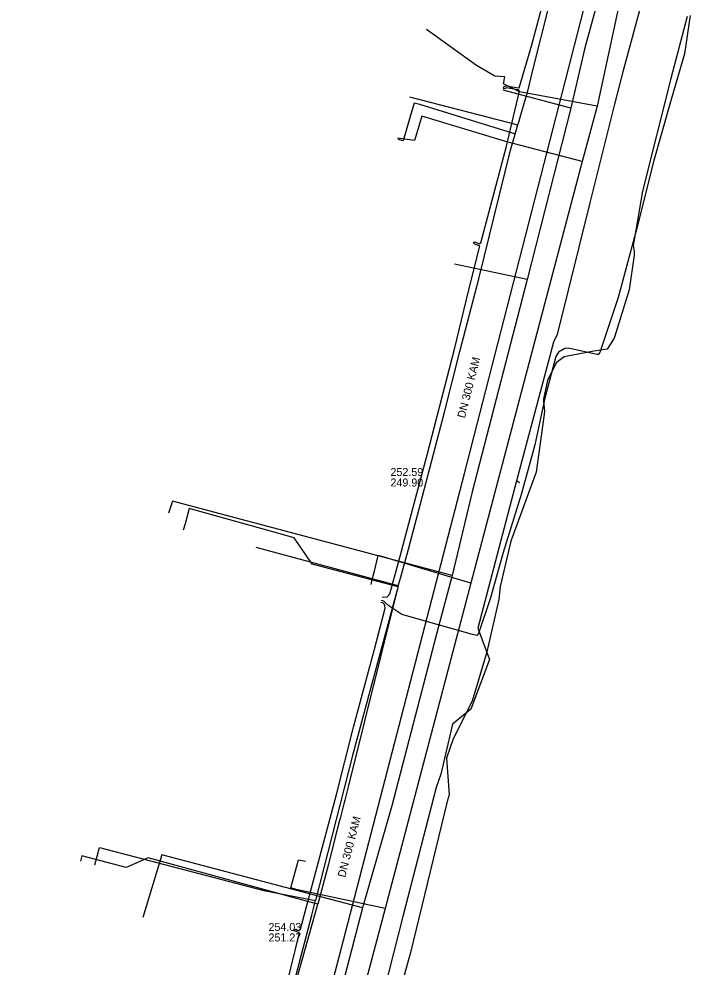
# Model space of a CAD drawing. Extents: x -600309 to -598967, y -1161267 to -1160292.
# Drawn here: x -599325.2 to -599258.1, y -1160614.5 to -1160519.7 of the extents above; entities that cross this region are included whole.
import ezdxf

# ---------------------------------------------------------------- set-up
doc = ezdxf.new("R2010")
doc.units = 0
for name, color, linetype in [('Vrstva 12', 7, 'Continuous'), ('Vrstva 13', 7, 'Continuous'), ('Vrstva 19', 7, 'Continuous'), ('Vrstva 42', 7, 'Continuous'), ('Vrstva 51', 7, 'Continuous'), ('Vrstva 55', 7, 'Continuous'), ('Vrstva 9', 7, 'Continuous')]:
    doc.layers.add(name, color=color, linetype=linetype)

msp = doc.modelspace()

# ---------------------------------------------------------------- linework, layer by layer
at = {"layer": 'Vrstva 12'}
for points in [[(-599258.37, -1160519.47), (-599260, -1160525.69), (-599262.83, -1160536.93), (-599263.68, -1160541.81), (-599263.77, -1160542.36), (-599263.68, -1160543.01), (-599263.67, -1160543.36), (-599264.18, -1160546.81), (-599265.68, -1160551.64), (-599266.38, -1160552.73), (-599267.7, -1160552.94), (-599270.68, -1160553.51), (-599271.46, -1160554.1), (-599272.35, -1160555.86), (-599272.73, -1160557.69), (-599272.74, -1160557.97), (-599272.65, -1160558.95), (-599272.67, -1160559.25), (-599273.48, -1160565.04), (-599276.01, -1160571.93), (-599277.07, -1160576.47), (-599277.2, -1160577.77), (-599278.43, -1160583.12), (-599279.86, -1160587.93), (-599281.76, -1160591.69), (-599282.42, -1160593.63), (-599282.17, -1160597.31), (-599282.37, -1160597.97), (-599286.04, -1160613.07), (-599289.28, -1160624.73)], [(-599273.76, -1160524.72), (-599272.25, -1160518.66)], [(-599275.29, -1160530.32), (-599275.22, -1160530.05), (-599275.07, -1160529.55), (-599274.5, -1160527.63), (-599274.34, -1160527.08), (-599273.76, -1160524.72)], [(-599285.885, -1160528.916), (-599286.78, -1160531.92), (-599287.25, -1160531.77)], [(-599285.103, -1160528.29), (-599285.681, -1160528.141), (-599285.885, -1160528.916)], [(-599275.56, -1160531.24), (-599275.85, -1160531.15), (-599285.103, -1160528.29)], [(-599275.56, -1160531.24), (-599275.29, -1160530.32)], [(-599276.04, -1160532.86), (-599275.56, -1160531.24)], [(-599286.24, -1160572.73), (-599285.73, -1160570.85), (-599285.19, -1160568.82), (-599282.62, -1160559.05), (-599281.11, -1160552.99), (-599279.19, -1160545.72), (-599276.04, -1160532.86)], [(-599287.28, -1160576.49), (-599289.3, -1160575.96), (-599295.87, -1160574.25), (-599296.55, -1160573.21), (-599297.65, -1160571.61), (-599299.21, -1160571.17), (-599308.16, -1160568.67), (-599308.57, -1160570.19), (-599308.74, -1160570.83)], [(-599287.04, -1160575.62), (-599286.24, -1160572.73)], [(-599287.25, -1160576.39), (-599287.04, -1160575.62)], [(-599287.4, -1160576.94), (-599291.82, -1160593.35), (-599295.52, -1160607.86)], [(-599287.28, -1160576.49), (-599287.4, -1160576.94)], [(-599287.28, -1160576.49), (-599287.25, -1160576.39)], [(-599317.57, -1160604.29), (-599317.12, -1160602.55), (-599300.7, -1160606.86), (-599295.52, -1160607.86)], [(-599300.03, -1160625.07), (-599295.9, -1160609.34), (-599295.52, -1160607.86)]]:
    msp.add_lwpolyline(points, dxfattribs=at)
at = {"layer": 'Vrstva 13'}
for p, q in [((-599270.01, -1160528.66), (-599276.77, -1160526.841)), ((-599274.38, -1160545.76), (-599281.64, -1160544.258))]:
    msp.add_line(p, q, dxfattribs=at)
for points in [[(-599266.39, -1160443.31), (-599266.102, -1160447.079), (-599265.47, -1160457.67), (-599264.75, -1160470.31), (-599264.44, -1160475.47), (-599263.76, -1160487.46), (-599263.74, -1160496.73), (-599264.68, -1160507.46), (-599267.3, -1160517.88), (-599268.64, -1160522.76), (-599270.01, -1160528.66), (-599274.38, -1160545.76), (-599279.88, -1160567.01), (-599281.86, -1160575.38), (-599283.22, -1160580.47), (-599287.91, -1160598.4), (-599290.82, -1160608.58), (-599300.86, -1160647.18), (-599304.71, -1160661.45), (-599306.59, -1160663.53), (-599308.29, -1160665.4), (-599308.74, -1160665.8)], [(-599286.14, -1160527.5), (-599275.29, -1160530.32)], [(-599281.86, -1160575.38), (-599309.83, -1160567.947), (-599310.206, -1160569.141)], [(-599287.25, -1160576.39), (-599301.45, -1160572.58)], [(-599287.4, -1160576.94), (-599292.22, -1160596.36), (-599292.59, -1160597.82), (-599292.69, -1160598.2), (-599293.07, -1160599.66), (-599293.12, -1160599.85), (-599293.62, -1160601.79), (-599294.24, -1160604.21)], [(-599296.93, -1160607.8), (-599312.26, -1160603.58), (-599314.44, -1160604.55), (-599318.88, -1160603.38), (-599319.03, -1160603.92)], [(-599290.82, -1160608.58), (-599310.884, -1160603.299), (-599312.795, -1160609.563)], [(-599294.24, -1160604.21), (-599295.28, -1160608.24)], [(-599300.03, -1160625.07), (-599295.28, -1160608.24)], [(-599295.28, -1160608.24), (-599296.93, -1160607.8)]]:
    msp.add_lwpolyline(points, dxfattribs=at)
at = {"layer": 'Vrstva 19'}
for points in [[(-599264.07, -1160432.91), (-599263, -1160451.13), (-599262.66, -1160458.77), (-599262.38, -1160464.22), (-599261.77, -1160475.57), (-599261.74, -1160476.1), (-599261.93, -1160498.89), (-599262.95, -1160507.86), (-599267.38, -1160528.44), (-599268.86, -1160533.97), (-599279.99, -1160576.14), (-599288.55, -1160608.66), (-599300.08, -1160652.09), (-599302.75, -1160662.44), (-599310.21, -1160679.11), (-599323.28, -1160700.03), (-599325.17, -1160702.58)], [(-599267.38, -1160528.44), (-599275.15, -1160527.02), (-599275.55, -1160526.82), (-599275.94, -1160526.62), (-599276.73, -1160526.22), (-599276.6, -1160525.51), (-599277.59, -1160525.45), (-599279.42, -1160524.38), (-599284.42, -1160520.8)], [(-599268.86, -1160533.97), (-599276.4, -1160532.01), (-599277.41, -1160531.71), (-599284.9, -1160529.46), (-599285.64, -1160531.88), (-599287.33, -1160531.66)], [(-599288.89, -1160573.47), (-599289.29, -1160573.37), (-599289.71, -1160575.08), (-599289.92, -1160575.92), (-599290, -1160576.27)], [(-599279.99, -1160576.14), (-599288.89, -1160573.47)], [(-599297.46, -1160606.75), (-599297.99, -1160606.6), (-599297.23, -1160603.78), (-599296.53, -1160603.93)], [(-599288.55, -1160608.66), (-599297.46, -1160606.75)]]:
    msp.add_lwpolyline(points, dxfattribs=at)
at = {"layer": 'Vrstva 42'}
for points in [[(-599288.864, -1160577.52), (-599288.37, -1160577.5), (-599288.09, -1160577.19), (-599287.19, -1160573.92), (-599285.92, -1160569.16), (-599284.37, -1160563.32), (-599281.64, -1160552.75), (-599280.22, -1160546.93), (-599279.117, -1160542.453), (-599279.671, -1160542.2), (-599279.743, -1160542.062), (-599279.617, -1160542.006), (-599279.161, -1160542.212), (-599279.01, -1160542.11), (-599277.72, -1160537.34), (-599276.46, -1160532.58), (-599275.14, -1160526.96), (-599275.2, -1160526.84), (-599275.256, -1160526.8), (-599276.477, -1160526.627), (-599276.523, -1160526.642), (-599276.551, -1160526.694), (-599276.674, -1160526.711), (-599276.727, -1160526.6), (-599276.663, -1160526.478), (-599276.495, -1160526.423), (-599275.19, -1160526.608), (-599275.16, -1160526.6), (-599273.91, -1160522.3), (-599272.57, -1160517.29)], [(-599258.09, -1160519.37), (-599258.63, -1160523.23), (-599259.99, -1160527.79), (-599261.7, -1160533.88), (-599263.42, -1160540.64), (-599265.29, -1160547.56), (-599267.06, -1160552.96), (-599267.2, -1160553.29), (-599267.41, -1160553.28), (-599270.25, -1160552.63), (-599270.61, -1160552.68), (-599271.25, -1160553.03), (-599271.52, -1160553.46), (-599272.62, -1160557.63), (-599273.61, -1160562.31), (-599274.95, -1160567.18), (-599276.76, -1160573.06), (-599278.03, -1160577.6), (-599279.22, -1160581.16), (-599279.4, -1160581.35), (-599279.83, -1160581.27), (-599286.9, -1160579.26), (-599288.21, -1160578.4), (-599288.52, -1160578.11), (-599288.71, -1160577.92), (-599288.955, -1160577.859)], [(-599306.521, -1160644.443), (-599306.08, -1160644.58), (-599305.85, -1160644.54), (-599304.47, -1160639.89), (-599302.81, -1160633.78), (-599300.72, -1160625.32), (-599298.84, -1160618.03), (-599297.12, -1160611.098), (-599297.636, -1160610.905), (-599297.708, -1160610.784), (-599297.592, -1160610.71), (-599297.207, -1160610.85), (-599297.02, -1160610.73), (-599293.44, -1160597.25), (-599291.72, -1160590.54), (-599289.63, -1160582.72), (-599288.56, -1160578.64), (-599288.59, -1160578.36), (-599288.636, -1160578.277), (-599288.812, -1160578.101), (-599289.007, -1160578.052)]]:
    msp.add_lwpolyline(points, dxfattribs=at)
at = {"layer": 'Vrstva 51'}
for points in [[(-599258.37, -1160519.47), (-599260, -1160525.69), (-599262.83, -1160536.93), (-599263.68, -1160541.81), (-599263.77, -1160542.36), (-599263.68, -1160543.01), (-599263.67, -1160543.36), (-599264.18, -1160546.81), (-599265.68, -1160551.64), (-599266.38, -1160552.73), (-599267.7, -1160552.94), (-599270.68, -1160553.51), (-599271.46, -1160554.1), (-599272.35, -1160555.86), (-599272.73, -1160557.69), (-599272.74, -1160557.97), (-599272.65, -1160558.95), (-599272.67, -1160559.25), (-599273.48, -1160565.04), (-599276.01, -1160571.93), (-599277.07, -1160576.47), (-599277.2, -1160577.77), (-599278.43, -1160583.12), (-599279.86, -1160587.93), (-599281.76, -1160591.69), (-599282.42, -1160593.63), (-599282.17, -1160597.31)], [(-599282.17, -1160597.31), (-599282.37, -1160597.97), (-599286.04, -1160613.07), (-599289.28, -1160624.73)]]:
    msp.add_lwpolyline(points, dxfattribs=at)
at = {"layer": 'Vrstva 55'}
msp.add_lwpolyline([(-599262.82, -1160517.62), (-599264.81, -1160525.03), (-599265.63, -1160528.26), (-599268.12, -1160538.11), (-599271.38, -1160551.29), (-599271.73, -1160552.03), (-599272.939, -1160556.555), (-599275.44, -1160565.92), (-599275.14, -1160566.06), (-599275.44, -1160565.92), (-599279.29, -1160580.63), (-599278.12, -1160583.76), (-599279.99, -1160588.73), (-599281.83, -1160590.23), (-599283.01, -1160595.23), (-599283.46, -1160596.57), (-599286.81, -1160609.47), (-599290.51, -1160623.99)], dxfattribs=at)
at = {"layer": 'Vrstva 9'}
for p, q in [((-599280.63, -1160565.16), (-599266.36, -1160509.56)), ((-599292.31, -1160610.15), (-599280.63, -1160565.16)), ((-599304.33, -1160656.28), (-599292.31, -1160610.15))]:
    msp.add_line(p, q, dxfattribs=at)

# ---------------------------------------------------------------- texts
at = {"layer": 'Vrstva 12'}
for rotation, p in [(75.63043, (-599280.6, -1160559.693)), (75.45854, (-599292.561, -1160605.606))]:
    msp.add_text('DN 300 KAM', height=0.8, rotation=rotation, dxfattribs=at).set_placement(p)
for s, p in [('252.59', (-599288.032, -1160565.419)), ('249.90', (-599288.032, -1160566.469)), ('254.03', (-599300.226, -1160610.902)), ('251.27', (-599300.226, -1160611.952))]:
    msp.add_text(s, height=0.8, dxfattribs=at).set_placement(p)

doc.saveas('drawing.dxf')
